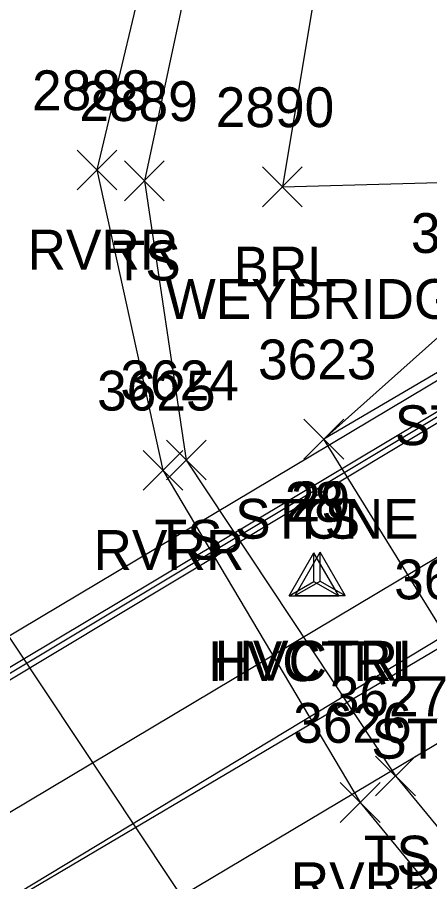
# Model space of a CAD drawing. Extents: x 1443590 to 1445966, y 578314 to 580556.
# Drawn here: x 1444362.13 to 1444382.85, y 579031.2 to 579074.6 of the extents above; entities that cross this region are included whole.
import ezdxf

# ---------------------------------------------------------------- set-up
doc = ezdxf.new("R2010")
doc.units = 0
for name, color, linetype in [('BB', 7, 'Continuous'), ('BDC', 7, 'Continuous'), ('BELB', 7, 'Continuous'), ('BF', 7, 'Continuous'), ('C_A', 7, 'Continuous'), ('C_I', 7, 'Continuous'), ('CPSM', 7, 'Continuous'), ('L_A', 7, 'Continuous'), ('L_I', 7, 'Continuous'), ('L_TIC', 7, 'Continuous'), ('LABL', 7, 'Continuous'), ('LASF', 7, 'Continuous'), ('LAWE', 7, 'Continuous'), ('LELB', 7, 'Continuous'), ('S_C', 7, 'Continuous')]:
    doc.layers.add(name, color=color, linetype=linetype)

msp = doc.modelspace()

# ---------------------------------------------------------------- linework, layer by layer
at = {"layer": 'BB'}
for points in [[(1444392.617, 579059.865), (1444333.027, 579024.066)], [(1444395.603, 579054.852), (1444336.034, 579019.338)], [(1444397.625, 579051.384), (1444337.916, 579016.099)], [(1444399.753, 579047.963), (1444340.121, 579012.457)], [(1444402.592, 579043.051), (1444343.109, 579007.592)]]:
    msp.add_lwpolyline(points, dxfattribs=at)
at = {"layer": 'BDC'}
msp.add_lwpolyline([(1444393.513, 579062.489), (1444394.118, 579061.308), (1444330.705, 579023.404), (1444267.078, 578985.387), (1444205.127, 578948.274), (1444203.399, 578948.665), (1444203.223, 578948.843)], dxfattribs=at)
at = {"layer": 'BELB'}
for points in [[(1444394.46, 579061.264), (1444330.853, 579023.124), (1444267.263, 578985.215), (1444204.094, 578947.486)], [(1444399.314, 579053.056), (1444336.08, 579014.873), (1444272.042, 578976.518), (1444209.069, 578939.026)]]:
    msp.add_lwpolyline(points, dxfattribs=at)
at = {"layer": 'BF'}
msp.add_lwpolyline([(1444393.513, 579062.489), (1444330.042, 579024.651), (1444266.432, 578986.627), (1444203.223, 578948.843)], dxfattribs=at)
at = {"layer": 'CPSM'}
for p, q in [((1444375.78, 579045.548), (1444377.03, 579047.713)), ((1444376.096, 579045.573), (1444377.346, 579047.738)), ((1444378.28, 579045.548), (1444377.03, 579047.713)), ((1444377.03, 579046.269), (1444377.03, 579047.713)), ((1444378.596, 579045.573), (1444377.346, 579047.738)), ((1444377.346, 579046.294), (1444377.346, 579047.738)), ((1444375.78, 579045.548), (1444377.03, 579046.269)), ((1444376.096, 579045.573), (1444377.346, 579046.294)), ((1444377.03, 579046.269), (1444377.03, 579046.269)), ((1444377.03, 579046.269), (1444378.28, 579045.548)), ((1444377.346, 579046.294), (1444377.346, 579046.294)), ((1444377.346, 579046.294), (1444378.596, 579045.573)), ((1444375.78, 579045.548), (1444378.28, 579045.548)), ((1444376.096, 579045.573), (1444378.596, 579045.573))]:
    msp.add_line(p, q, dxfattribs=at)
at = {"layer": 'L_TIC'}
for points in [[(1444365.13, 579065.936), (1444367.13, 579067.936)], [(1444367.13, 579065.936), (1444365.13, 579067.936)], [(1444367.515, 579065.391), (1444369.515, 579067.391)], [(1444369.515, 579065.391), (1444367.515, 579067.391)], [(1444374.447, 579065.086), (1444376.447, 579067.086)], [(1444376.447, 579065.086), (1444374.447, 579067.086)], [(1444376.53, 579052.421), (1444378.53, 579054.421)], [(1444378.53, 579052.421), (1444376.53, 579054.421)], [(1444376.53, 579052.421), (1444378.53, 579054.421)], [(1444378.53, 579052.421), (1444376.53, 579054.421)], [(1444376.53, 579052.421), (1444378.53, 579054.421)], [(1444378.53, 579052.421), (1444376.53, 579054.421)], [(1444369.617, 579051.371), (1444371.617, 579053.371)], [(1444371.617, 579051.371), (1444369.617, 579053.371)], [(1444368.445, 579050.855), (1444370.445, 579052.855)], [(1444370.445, 579050.855), (1444368.445, 579052.855)], [(1444380.132, 579035.508), (1444382.132, 579037.508)], [(1444382.132, 579035.508), (1444380.132, 579037.508)], [(1444378.355, 579034.171), (1444380.355, 579036.171)], [(1444380.355, 579034.171), (1444378.355, 579036.171)]]:
    msp.add_lwpolyline(points, dxfattribs=at)
at = {"layer": 'LABL'}
msp.add_lwpolyline([(1444712.535, 579167.846), (1444697.603, 579169.931), (1444652.082, 579178.482), (1444624.949, 579180.169), (1444611.502, 579175.574), (1444588.824, 579169.394), (1444561.967, 579161.218), (1444521.126, 579153.265), (1444485.173, 579141.587), (1444461.955, 579127.677), (1444423.874, 579107.826), (1444406.198, 579097.138), (1444395.914, 579089.332), (1444383.103, 579088.693), (1444377.981, 579081.321), (1444375.447, 579066.086), (1444387.551, 579066.415), (1444398.683, 579076.409), (1444413.491, 579086.327)], dxfattribs=at)
at = {"layer": 'LASF'}
for points in [[(1444392.775, 579059.454), (1444385.548, 579058.117), (1444377.53, 579053.421)], [(1444402.972, 579042.671), (1444397.41, 579038.705), (1444391.979, 579034.155), (1444384.371, 579042.376), (1444377.53, 579053.421)]]:
    msp.add_lwpolyline(points, dxfattribs=at)
at = {"layer": 'LAWE'}
msp.add_lwpolyline([(1444262.96, 579172.966), (1444274.113, 579169.095), (1444283.174, 579167.708), (1444300.312, 579164.194), (1444309.367, 579162.668), (1444332.163, 579152.058), (1444345.18, 579142.095), (1444354.885, 579132.226), (1444360.946, 579125.407), (1444366.807, 579116.467), (1444365.274, 579103.462), (1444363.212, 579091.319), (1444369.152, 579079.685), (1444366.13, 579066.936), (1444369.445, 579051.855), (1444379.355, 579035.171), (1444388.222, 579024.404)], dxfattribs=at)
at = {"layer": 'LELB'}
for points in [[(1444254.379, 579156.203), (1444275.777, 579155.661), (1444293.501, 579152.916), (1444307.244, 579147.912), (1444320.815, 579127.516), (1444330.341, 579110.263), (1444346.588, 579090.687), (1444355.589, 579073.518), (1444357.138, 579058.919), (1444358.822, 579047.805), (1444374.512, 579024.226)], [(1444368.475, 579095.229), (1444374.394, 579088.474), (1444371.464, 579080.179), (1444368.515, 579066.391), (1444370.617, 579052.371), (1444381.132, 579036.508), (1444389.763, 579026.017)], [(1444389.867, 579064.239), (1444384.642, 579059.768), (1444377.53, 579053.421)]]:
    msp.add_lwpolyline(points, dxfattribs=at)

# ---------------------------------------------------------------- texts
at = {"layer": 'C_A'}
for p in [(1444371.723, 579041.269), (1444372.039, 579041.294)]:
    msp.add_text('HVCTRL', height=2, dxfattribs=at).set_placement(p)
at = {"layer": 'C_I'}
for s, p in [('29', (1444375.874, 579049.294)), ('28', (1444375.565, 579049.269))]:
    msp.add_text(s, height=2, dxfattribs=at).set_placement(p)
at = {"layer": 'L_A'}
for s, p in [('RVRR', (1444362.642, 579061.936)), ('TS', (1444366.924, 579061.391)), ('BRL', (1444372.99, 579061.086)), ('STONE', (1444381.092, 579053.117)), ('STONE', (1444373.073, 579048.421)), ('STONE', (1444373.073, 579048.421)), ('TS', (1444375.939, 579048.421)), ('TS', (1444369.026, 579047.371)), ('RVRR', (1444365.956, 579046.855)), ('STONE', (1444379.914, 579037.376)), ('TS', (1444379.541, 579031.508)), ('RVRR', (1444375.866, 579030.171))]:
    msp.add_text(s, height=2, dxfattribs=at).set_placement(p)
at = {"layer": 'L_I'}
for s, p in [('2888', (1444362.871, 579069.936)), ('2889', (1444365.247, 579069.391)), ('2890', (1444372.101, 579069.086)), ('3618', (1444381.902, 579062.768)), ('3623', (1444374.223, 579056.421)), ('3623', (1444374.223, 579056.421)), ('3623', (1444374.223, 579056.421)), ('3624', (1444367.31, 579055.371)), ('3625', (1444366.138, 579054.855)), ('3622', (1444381.064, 579045.376)), ('3627', (1444377.825, 579039.508)), ('3626', (1444375.992, 579038.171))]:
    msp.add_text(s, height=2, dxfattribs=at).set_placement(p)
at = {"layer": 'S_C'}
msp.add_text('WEYBRIDGE & NEW HAVEN TOWN LINE', height=2, dxfattribs=at).set_placement((1444369.574, 579059.457))

doc.saveas('drawing.dxf')
